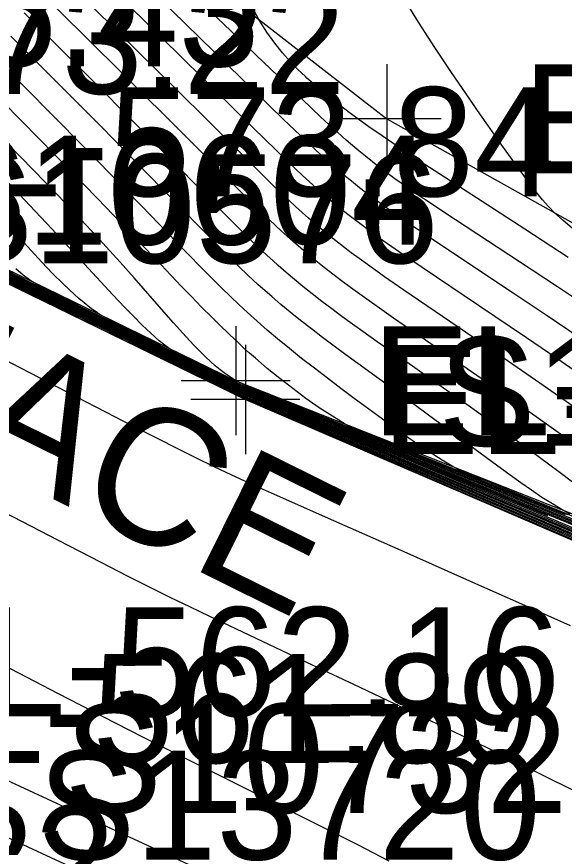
# Model space of a CAD drawing. Extents: x 1729869 to 1735532, y 648588 to 653771.
# Drawn here: x 1730533.07 to 1730553.15, y 652533.27 to 652563.75 of the extents above; entities that cross this region are included whole.
import ezdxf

# ---------------------------------------------------------------- set-up
doc = ezdxf.new("R2010")
doc.units = 0
for name, color, linetype in [('SURVEY - CONTOURS - Index with Text', 7, 'Continuous'), ('SURVEY - CONTOURS - Intermediate with optional Text', 7, 'Continuous'), ('SURVEY - DTM - Breaklines', 7, 'Continuous'), ('SURVEY - DTM - Breaklines - Points - Elevations', 7, 'Continuous'), ('SURVEY - DTM - Breaklines - Points - Locators', 7, 'Continuous'), ('SURVEY - DTM - Breaklines - Points - Numbers', 7, 'Continuous'), ('SURVEY - NON-TRANSPORTATION - Features', 7, 'Continuous'), ('SURVEY - NON-TRANSPORTATION - Features - Points - Elevations', 7, 'Continuous'), ('SURVEY - NON-TRANSPORTATION - Features - Points - Locators', 7, 'Continuous'), ('SURVEY - NON-TRANSPORTATION - Features - Points - Numbers', 7, 'Continuous'), ('SURVEY - NON-TRANSPORTATION - Features Text', 7, 'Continuous'), ('SURVEY - TRANSPORTATION - Features', 7, 'Continuous'), ('SURVEY - TRANSPORTATION - Features - Points - Elevations', 7, 'Continuous'), ('SURVEY - TRANSPORTATION - Features - Points - Numbers', 7, 'Continuous'), ('SURVEY - TRANSPORTATION - Roads - Points - Numbers', 7, 'Continuous')]:
    doc.layers.add(name, color=color, linetype=linetype)

msp = doc.modelspace()

# ---------------------------------------------------------------- linework, layer by layer
at = {"layer": 'SURVEY - CONTOURS - Index with Text'}
for points in [[(1730553.821, 652553.227), (1730552.899, 652553.84), (1730551.505, 652554.757), (1730549.164, 652556.289), (1730548.7, 652556.595), (1730548.243, 652556.899), (1730547.795, 652557.202), (1730547.36, 652557.503), (1730546.942, 652557.8), (1730546.589, 652558.058), (1730546.249, 652558.317), (1730545.918, 652558.577), (1730545.617, 652558.823), (1730545.467, 652558.948), (1730545.155, 652559.218), (1730544.844, 652559.495), (1730544.531, 652559.779), (1730544.217, 652560.072), (1730543.899, 652560.373), (1730543.167, 652561.075), (1730541.858, 652562.335), (1730540.918, 652563.231), (1730540.433, 652563.688), (1730539.691, 652564.381)], [(1730554.903, 652545.568), (1730552.948, 652547.043), (1730551.966, 652547.776), (1730551.243, 652548.31), (1730550.547, 652548.816), (1730549.628, 652549.476), (1730548.717, 652550.122), (1730547.373, 652551.065), (1730546.292, 652551.822), (1730545.766, 652552.194), (1730545.38, 652552.471), (1730544.999, 652552.748), (1730544.626, 652553.025), (1730544.261, 652553.301), (1730543.906, 652553.576), (1730543.563, 652553.85), (1730543.255, 652554.104), (1730542.956, 652554.359), (1730542.664, 652554.616), (1730542.462, 652554.798), (1730542.261, 652554.982), (1730542.061, 652555.169), (1730541.662, 652555.55), (1730541.461, 652555.746), (1730541.187, 652556.017), (1730540.63, 652556.576), (1730538.906, 652558.325), (1730537.188, 652560.057), (1730536.017, 652561.23), (1730533.342, 652563.894)], [(1730554.852, 652544.188), (1730551.329, 652545.683), (1730547.012, 652547.508), (1730544.252, 652548.672), (1730542.945, 652549.23), (1730542.224, 652549.542), (1730541.547, 652549.842), (1730541.434, 652549.893), (1730541.313, 652549.945), (1730541.209, 652549.995), (1730540.632, 652550.262), (1730539.894, 652550.613), (1730539.145, 652550.976), (1730537.855, 652551.612), (1730529.209, 652555.897), (1730525.44, 652557.77), (1730523.346, 652558.81), (1730519.794, 652560.563)], [(1730553.373, 652541.398), (1730552.774, 652541.667), (1730549.472, 652543.135), (1730547.163, 652544.157), (1730544.392, 652545.382), (1730542.613, 652546.174), (1730542.112, 652546.4), (1730541.622, 652546.623), (1730540.94, 652546.938), (1730540.335, 652547.224), (1730539.645, 652547.559), (1730539.052, 652547.852), (1730538.163, 652548.301), (1730536.994, 652548.9), (1730532.175, 652551.383), (1730526.102, 652554.497), (1730523.3, 652555.929), (1730521.183, 652557.005), (1730519.4, 652557.903)], [(1730556.007, 652544.26), (1730552.534, 652545.687), (1730549.085, 652547.1), (1730547.515, 652547.737), (1730546.459, 652548.161), (1730545.305, 652548.617), (1730544.851, 652548.811), (1730541.276, 652550.256), (1730541.124, 652550.32), (1730540.073, 652550.845), (1730538.837, 652551.464), (1730538.608, 652551.605), (1730538.301, 652551.854), (1730537.99, 652552.13), (1730537.676, 652552.427), (1730537.36, 652552.742), (1730537.041, 652553.071), (1730536.593, 652553.546), (1730535.559, 652554.664), (1730534.357, 652555.962), (1730533.555, 652556.82), (1730532.757, 652557.665)], [(1730552.545, 652545.427), (1730550.784, 652546.161), (1730547.79, 652547.405), (1730544.806, 652548.641), (1730543.414, 652549.222), (1730542.671, 652549.536), (1730541.952, 652549.847), (1730541.602, 652550), (1730541.339, 652550.108), (1730541.156, 652550.188), (1730540.897, 652550.318), (1730540.364, 652550.567), (1730539.789, 652550.841), (1730539.015, 652551.219), (1730537.822, 652551.812), (1730535.298, 652553.076), (1730534.353, 652553.545), (1730533.39, 652554.017), (1730532.907, 652554.252)]]:
    msp.add_lwpolyline(points, dxfattribs=at)
at = {"layer": 'SURVEY - CONTOURS - Intermediate with optional Text'}
for points in [[(1730554.02, 652549.061), (1730552.819, 652549.908), (1730552.09, 652550.416), (1730551.107, 652551.094), (1730548.988, 652552.543), (1730547.229, 652553.742), (1730546.56, 652554.205), (1730546.235, 652554.435), (1730545.931, 652554.653), (1730545.633, 652554.87), (1730545.341, 652555.086), (1730545.056, 652555.303), (1730544.778, 652555.519), (1730544.506, 652555.736), (1730544.259, 652555.939), (1730544.016, 652556.144), (1730543.777, 652556.351), (1730543.536, 652556.566), (1730543.296, 652556.783), (1730543.057, 652557.005), (1730542.818, 652557.23), (1730542.578, 652557.46), (1730542.111, 652557.915), (1730541.419, 652558.6), (1730539.92, 652560.091), (1730537.469, 652562.52), (1730534.329, 652565.608)], [(1730553.733, 652547.91), (1730552.835, 652548.552), (1730551.943, 652549.185), (1730551.092, 652549.782), (1730549.43, 652550.936), (1730546.891, 652552.688), (1730546.29, 652553.108), (1730545.995, 652553.316), (1730545.652, 652553.563), (1730545.314, 652553.809), (1730544.983, 652554.054), (1730544.659, 652554.3), (1730544.344, 652554.545), (1730544.037, 652554.791), (1730543.76, 652555.019), (1730543.489, 652555.249), (1730543.223, 652555.481), (1730543.001, 652555.68), (1730542.78, 652555.881), (1730542.561, 652556.086), (1730542.341, 652556.293), (1730541.9, 652556.719), (1730541.397, 652557.216), (1730539.093, 652559.529), (1730537.164, 652561.455), (1730535.486, 652563.118), (1730533.599, 652564.983)], [(1730553.661, 652552.003), (1730552.519, 652552.776), (1730551.273, 652553.608), (1730548.317, 652555.572), (1730547.902, 652555.85), (1730547.496, 652556.126), (1730547.099, 652556.4), (1730546.716, 652556.67), (1730546.492, 652556.831), (1730546.273, 652556.991), (1730546.059, 652557.151), (1730545.849, 652557.31), (1730545.643, 652557.471), (1730545.347, 652557.707), (1730545.071, 652557.936), (1730544.888, 652558.091), (1730544.605, 652558.337), (1730544.323, 652558.59), (1730544.041, 652558.848), (1730543.758, 652559.113), (1730543.472, 652559.383), (1730542.841, 652559.992), (1730537.739, 652564.977)], [(1730553.29, 652554.909), (1730551.703, 652555.947), (1730550.138, 652556.964), (1730548.548, 652557.994), (1730548.034, 652558.329), (1730547.536, 652558.657), (1730546.824, 652559.132), (1730546.273, 652559.509), (1730546.071, 652559.649), (1730545.709, 652559.906), (1730545.354, 652560.164), (1730545.006, 652560.425), (1730544.665, 652560.691), (1730544.329, 652560.963), (1730543.94, 652561.293), (1730543.712, 652561.496), (1730543.656, 652561.548), (1730543.377, 652561.813), (1730543.097, 652562.1), (1730542.816, 652562.419), (1730542.532, 652562.778), (1730542.244, 652563.185), (1730541.952, 652563.649), (1730541.334, 652564.794)], [(1730553.445, 652555.988), (1730553.106, 652556.266), (1730552.793, 652556.553), (1730552.566, 652556.785), (1730552.354, 652557.024), (1730552.151, 652557.27), (1730551.954, 652557.524), (1730551.76, 652557.785), (1730551.339, 652558.368), (1730550.865, 652559.033), (1730550.351, 652559.761), (1730550.077, 652560.152), (1730549.548, 652560.912), (1730548.987, 652561.734), (1730548.404, 652562.612), (1730547.809, 652563.54), (1730547.212, 652564.511)], [(1730553.955, 652550.459), (1730552.882, 652551.202), (1730551.77, 652551.961), (1730550.005, 652553.153), (1730547.942, 652554.541), (1730547.194, 652555.051), (1730546.831, 652555.302), (1730546.477, 652555.551), (1730546.212, 652555.741), (1730545.953, 652555.93), (1730545.7, 652556.118), (1730545.453, 652556.306), (1730545.21, 652556.494), (1730544.864, 652556.772), (1730544.542, 652557.041), (1730544.33, 652557.223), (1730544.07, 652557.452), (1730543.81, 652557.686), (1730543.551, 652557.925), (1730543.291, 652558.169), (1730543.03, 652558.418), (1730542.567, 652558.866), (1730541.745, 652559.675), (1730539.071, 652562.308), (1730537.219, 652564.126)], [(1730553.367, 652545.499), (1730553.095, 652545.646), (1730552.716, 652545.869), (1730552.333, 652546.111), (1730551.947, 652546.369), (1730551.559, 652546.639), (1730551.167, 652546.92), (1730550.479, 652547.425), (1730548.407, 652548.957), (1730547.415, 652549.685), (1730545.576, 652551.024), (1730545.14, 652551.343), (1730544.709, 652551.661), (1730544.287, 652551.977), (1730543.876, 652552.291), (1730543.477, 652552.602), (1730543.093, 652552.909), (1730542.751, 652553.193), (1730542.421, 652553.475), (1730542.101, 652553.758), (1730541.919, 652553.923), (1730541.56, 652554.257), (1730541.203, 652554.598), (1730541.024, 652554.773), (1730540.724, 652555.069), (1730540.421, 652555.373), (1730539.808, 652555.997), (1730538.396, 652557.443), (1730536.997, 652558.868), (1730535.787, 652560.092), (1730532.85, 652563.035)], [(1730556.472, 652543.326), (1730550.935, 652545.697), (1730546.317, 652547.667), (1730544.498, 652548.442), (1730543.408, 652548.91), (1730542.395, 652549.353), (1730541.682, 652549.671), (1730541.129, 652549.923), (1730540.531, 652550.202), (1730539.934, 652550.487), (1730538.87, 652551.003), (1730536.349, 652552.242), (1730532.433, 652554.168), (1730516.212, 652562.128)], [(1730560.903, 652541.371), (1730549.682, 652546.181), (1730544.467, 652548.412), (1730543.248, 652548.94), (1730542.667, 652549.195), (1730541.842, 652549.562), (1730541.315, 652549.802), (1730540.613, 652550.129), (1730539.919, 652550.458), (1730538.738, 652551.03), (1730536.944, 652551.908), (1730533.153, 652553.77), (1730527.387, 652556.591), (1730521.153, 652559.641), (1730516.347, 652561.997)], [(1730555.435, 652543.997), (1730552.043, 652545.433), (1730547.172, 652547.486), (1730544.36, 652548.667), (1730543.113, 652549.197), (1730542.311, 652549.542), (1730541.423, 652549.933), (1730541.286, 652549.991), (1730541.181, 652550.044), (1730540.578, 652550.323), (1730539.872, 652550.658), (1730539.119, 652551.024), (1730537.983, 652551.585), (1730529.8, 652555.651), (1730526.168, 652557.462), (1730523.603, 652558.743), (1730521.425, 652559.822), (1730516.951, 652562.028)], [(1730554.163, 652545.126), (1730550.212, 652546.736), (1730549.843, 652546.892), (1730549.329, 652547.101), (1730549.106, 652547.223), (1730548.677, 652547.477), (1730548.235, 652547.755), (1730547.785, 652548.055), (1730547.329, 652548.37), (1730546.869, 652548.697), (1730546.249, 652549.148), (1730545.447, 652549.74), (1730544.954, 652550.109), (1730544.466, 652550.478), (1730543.987, 652550.845), (1730543.52, 652551.21), (1730543.069, 652551.571), (1730542.637, 652551.926), (1730542.255, 652552.251), (1730541.888, 652552.572), (1730541.534, 652552.893), (1730541.219, 652553.186), (1730540.907, 652553.484), (1730540.596, 652553.787), (1730540.267, 652554.115), (1730539.935, 652554.45), (1730539.266, 652555.136), (1730537.646, 652556.811), (1730536.526, 652557.961), (1730535.554, 652558.953), (1730534.394, 652560.127), (1730532.359, 652562.178)], [(1730555.785, 652543.734), (1730551.694, 652545.477), (1730547.098, 652547.427), (1730544.63, 652548.47), (1730543.215, 652549.074), (1730542.346, 652549.451), (1730541.736, 652549.72), (1730541.142, 652549.989), (1730540.689, 652550.199), (1730540.173, 652550.443), (1730539.383, 652550.825), (1730538.028, 652551.49), (1730531.794, 652554.571), (1730525.832, 652557.519), (1730523.38, 652558.732), (1730517.163, 652561.792)], [(1730554.887, 652544.285), (1730551.571, 652545.683), (1730547.328, 652547.465), (1730544.47, 652548.661), (1730543.28, 652549.164), (1730542.398, 652549.542), (1730541.838, 652549.786), (1730541.566, 652549.907), (1730541.256, 652550.039), (1730541.149, 652550.093), (1730540.301, 652550.489), (1730539.621, 652550.815), (1730538.787, 652551.222), (1730537.162, 652552.028), (1730530.126, 652555.534), (1730526.621, 652557.289), (1730523.758, 652558.726), (1730521.832, 652559.684), (1730517.985, 652561.585)], [(1730553.289, 652545.468), (1730552.173, 652545.906), (1730551.611, 652546.124), (1730551.023, 652546.357), (1730550.256, 652546.67), (1730549.755, 652546.884), (1730547.781, 652547.687), (1730545.645, 652548.554), (1730545.362, 652548.675), (1730545.277, 652548.709), (1730545.117, 652548.8), (1730544.647, 652549.085), (1730544.165, 652549.401), (1730543.679, 652549.741), (1730543.196, 652550.099), (1730542.721, 652550.468), (1730542.261, 652550.843), (1730542.04, 652551.03), (1730541.824, 652551.216), (1730541.612, 652551.403), (1730541.405, 652551.59), (1730541.201, 652551.777), (1730540.868, 652552.088), (1730540.479, 652552.465), (1730540.222, 652552.719), (1730539.848, 652553.095), (1730539.475, 652553.476), (1730539.103, 652553.863), (1730538.363, 652554.639), (1730537.158, 652555.905), (1730536.05, 652557.058), (1730535.01, 652558.129), (1730533.906, 652559.254), (1730531.867, 652561.322)], [(1730554.49, 652544.507), (1730551.351, 652545.825), (1730547.483, 652547.445), (1730544.581, 652548.655), (1730543.122, 652549.27), (1730542.178, 652549.675), (1730541.578, 652549.938), (1730541.386, 652550.018), (1730541.225, 652550.088), (1730541.113, 652550.144), (1730540.979, 652550.208), (1730540.471, 652550.444), (1730539.827, 652550.75), (1730539.062, 652551.122), (1730538.05, 652551.622), (1730534.107, 652553.591), (1730530.085, 652555.601), (1730526.692, 652557.307), (1730523.602, 652558.863), (1730521.911, 652559.708), (1730519.27, 652561.016)], [(1730556.631, 652543.315), (1730552.619, 652545.031), (1730547.994, 652547), (1730544.558, 652548.459), (1730543.543, 652548.893), (1730542.595, 652549.303), (1730541.878, 652549.62), (1730541.28, 652549.89), (1730540.751, 652550.134), (1730540.203, 652550.393), (1730539.365, 652550.798), (1730538.205, 652551.366), (1730532.342, 652554.257), (1730525.034, 652557.857), (1730519.273, 652560.69)], [(1730553.199, 652545.47), (1730551.636, 652546.104), (1730550.362, 652546.613), (1730549.287, 652547.036), (1730548.766, 652547.245), (1730545.675, 652548.5), (1730545.218, 652548.697), (1730543.154, 652549.532), (1730541.757, 652550.097), (1730541.128, 652550.378), (1730540.964, 652550.481), (1730540.726, 652550.645), (1730540.532, 652550.79), (1730540.35, 652550.939), (1730540.175, 652551.092), (1730540.005, 652551.25), (1730539.781, 652551.471), (1730539.551, 652551.71), (1730539.16, 652552.132), (1730538.818, 652552.515), (1730538.466, 652552.915), (1730537.373, 652554.169), (1730536.869, 652554.738), (1730536.353, 652555.308), (1730535.99, 652555.702), (1730535.622, 652556.098), (1730535.25, 652556.493), (1730534.876, 652556.887), (1730534.129, 652557.664), (1730533.214, 652558.603), (1730531.723, 652560.122)], [(1730555.507, 652544.411), (1730551.004, 652546.264), (1730548.429, 652547.321), (1730546.485, 652548.114), (1730542.553, 652549.705), (1730542.055, 652549.909), (1730541.303, 652550.222), (1730541.049, 652550.33), (1730540.752, 652550.473), (1730540.149, 652550.774), (1730539.821, 652550.935), (1730536.682, 652552.511), (1730536.098, 652552.83), (1730535.982, 652552.913), (1730535.868, 652552.996), (1730535.757, 652553.081), (1730535.541, 652553.253), (1730535.352, 652553.412), (1730535.188, 652553.555), (1730534.783, 652553.931), (1730534.384, 652554.327), (1730533.989, 652554.741), (1730533.598, 652555.167), (1730533.208, 652555.602), (1730532.217, 652556.72)], [(1730554.936, 652544.374), (1730551.808, 652545.684), (1730547.637, 652547.425), (1730544.692, 652548.648), (1730543.266, 652549.247), (1730542.577, 652549.54), (1730541.911, 652549.828), (1730541.588, 652549.97), (1730541.364, 652550.062), (1730541.191, 652550.138), (1730540.939, 652550.263), (1730540.417, 652550.505), (1730539.806, 652550.795), (1730539.038, 652551.169), (1730537.942, 652551.712), (1730533.148, 652554.111), (1730531.273, 652555.042)], [(1730553.681, 652545.059), (1730548.101, 652547.365), (1730545.037, 652548.627), (1730543.724, 652549.173), (1730542.866, 652549.534), (1730542.028, 652549.894), (1730541.516, 652550.107), (1730541.216, 652550.228), (1730541.056, 652550.304), (1730540.593, 652550.536), (1730539.895, 652550.86), (1730538.937, 652551.313), (1730538.523, 652551.517), (1730536.948, 652552.307), (1730536.381, 652552.59), (1730535.6, 652552.972), (1730532.383, 652554.592)], [(1730554.992, 652544.461), (1730551.644, 652545.853), (1730547.944, 652547.385), (1730544.602, 652548.765), (1730543.566, 652549.197), (1730542.769, 652549.533), (1730541.993, 652549.867), (1730541.587, 652550.042), (1730541.29, 652550.163), (1730541.112, 652550.243), (1730540.838, 652550.381), (1730540.673, 652550.461), (1730540.132, 652550.715), (1730539.408, 652551.063), (1730538.57, 652551.472), (1730536.54, 652552.474), (1730535.554, 652552.955), (1730532.565, 652554.461)], [(1730555.464, 652544.374), (1730551.84, 652545.87), (1730547.8, 652547.534), (1730544.884, 652548.733), (1730543.421, 652549.339), (1730542.504, 652549.724), (1730541.569, 652550.12), (1730541.227, 652550.258), (1730541.045, 652550.343), (1730540.912, 652550.409), (1730539.97, 652550.831), (1730539.841, 652550.89), (1730536.725, 652552.454), (1730536.041, 652552.794), (1730535.717, 652552.953), (1730533.92, 652553.858), (1730533.587, 652554.055), (1730533.31, 652554.269), (1730533.041, 652554.494)], [(1730558.542, 652532.865), (1730554.917, 652534.65), (1730553.466, 652535.363), (1730552.395, 652535.896), (1730551.339, 652536.423), (1730550.539, 652536.816), (1730549.827, 652537.16), (1730546.93, 652538.537), (1730545.431, 652539.243), (1730543.524, 652540.139), (1730540.159, 652541.734), (1730539.416, 652542.091), (1730538.722, 652542.429), (1730538.042, 652542.766), (1730537.132, 652543.224), (1730536.164, 652543.718), (1730534.602, 652544.525), (1730529.947, 652546.935), (1730525.736, 652549.104), (1730520.3, 652551.895), (1730517.632, 652553.258)], [(1730546.732, 652532.767), (1730545.576, 652533.356), (1730544.134, 652534.085), (1730540.705, 652535.805), (1730537.701, 652537.318), (1730536.238, 652538.063), (1730534.6, 652538.906), (1730532.27, 652540.116), (1730527.028, 652542.844), (1730524.292, 652544.26), (1730518.999, 652546.989)]]:
    msp.add_lwpolyline(points, dxfattribs=at)
at = {"layer": 'SURVEY - DTM - Breaklines'}
for points in [[(1730441.393, 652642.803), (1730443.373, 652630.982), (1730453.252, 652621.097), (1730462.84, 652612.866), (1730470.362, 652599.998), (1730480.732, 652594.755), (1730532.127, 652571.293), (1730546.64, 652560.001), (1730566.441, 652548.905), (1730603.456, 652529.492), (1730615.327, 652524.96), (1730625.391, 652526.978), (1730642.944, 652518.809), (1730669.4, 652502.967), (1730704.75, 652484.698), (1730707.44, 652490.134), (1730690.003, 652527.227), (1730647.835, 652566.827), (1730612.187, 652598.727), (1730586.615, 652631.581), (1730568.094, 652657.759), (1730545.903, 652690.538), (1730525.357, 652726.957), (1730505.615, 652783.359)], [(1730490.551, 652573.025), (1730512.295, 652563.924), (1730541.458, 652549.701), (1730564.585, 652539.751), (1730587.282, 652528.665), (1730610.102, 652517.978), (1730632.586, 652506.602), (1730654.515, 652494.29), (1730676.681, 652482.104), (1730697.114, 652470.375), (1730699.311, 652471.065), (1730704.444, 652479.186)], [(1730701.831, 652448.311), (1730680.069, 652460.611), (1730658.147, 652472.777), (1730635.92, 652484.613), (1730613.644, 652496.246), (1730591.357, 652507.57), (1730568.855, 652518.695), (1730546.07, 652529.531), (1730523.318, 652540.081), (1730500.602, 652550.622), (1730482.95, 652558.576)]]:
    msp.add_lwpolyline(points, dxfattribs=at)
at = {"layer": 'SURVEY - DTM - Breaklines - Points - Locators'}
for p, q in [((1730546.64, 652562.001), (1730546.64, 652558.001)), ((1730548.64, 652560.001), (1730544.64, 652560.001)), ((1730541.458, 652551.701), (1730541.458, 652547.701)), ((1730543.458, 652549.701), (1730539.458, 652549.701))]:
    msp.add_line(p, q, dxfattribs=at)
at = {"layer": 'SURVEY - NON-TRANSPORTATION - Features'}
msp.add_lwpolyline([(1730429.343, 652607.489), (1730442.957, 652602.574), (1730457.146, 652595.264), (1730458.959, 652590.312), (1730476.962, 652581.597), (1730495.146, 652573.243), (1730515.444, 652562.916), (1730523.13, 652559.158), (1730541.104, 652550.387), (1730559.777, 652543.004), (1730577.511, 652533.756), (1730595.53, 652525.071), (1730613.788, 652516.865), (1730634.557, 652513.648), (1730652.947, 652505.702), (1730671.445, 652497.973), (1730688.349, 652487.075), (1730703.072, 652482.66), (1730707.144, 652485.016), (1730710.458, 652487.482)], dxfattribs=at)
at = {"layer": 'SURVEY - NON-TRANSPORTATION - Features - Points - Locators'}
for p, q in [((1730541.104, 652552.387), (1730541.104, 652548.387)), ((1730543.104, 652550.387), (1730539.104, 652550.387))]:
    msp.add_line(p, q, dxfattribs=at)
at = {"layer": 'SURVEY - TRANSPORTATION - Features'}
msp.add_lwpolyline([(1730482.128, 652556.778), (1730499.818, 652548.902), (1730522.526, 652538.364), (1730545.264, 652527.819), (1730568.012, 652517.002), (1730590.497, 652505.885), (1730612.785, 652494.561), (1730635.04, 652482.939), (1730657.237, 652471.119), (1730679.148, 652458.959), (1730700.909, 652446.658)], dxfattribs=at)

# ---------------------------------------------------------------- texts
at = {"layer": 'SURVEY - DTM - Breaklines - Points - Elevations'}
for s, p in [('EL-565.43', (1730517.295, 652561.924)), ('EL-591.57', (1730551.64, 652558.001)), ('EL-565.55', (1730546.458, 652547.701)), ('EL-562.16', (1730528.318, 652538.081))]:
    msp.add_text(s, height=4, dxfattribs=at).set_placement(p)
at = {"layer": 'SURVEY - DTM - Breaklines - Points - Numbers'}
for s, p in [('S10576', (1730530.108, 652554.701)), ('S10732', (1730534.83, 652534.531))]:
    msp.add_text(s, height=4, dxfattribs=at).set_placement(p)
at = {"layer": 'SURVEY - NON-TRANSPORTATION - Features - Points - Elevations'}
for s, p in [('EL-573.22', (1730520.444, 652560.916)), ('EL-573.84', (1730528.13, 652557.158)), ('EL-580.99', (1730546.104, 652548.387))]:
    msp.add_text(s, height=4, dxfattribs=at).set_placement(p)
at = {"layer": 'SURVEY - NON-TRANSPORTATION - Features - Points - Numbers'}
for s, p in [('S10604', (1730529.864, 652555.387)), ('S10605', (1730548.537, 652548.004))]:
    msp.add_text(s, height=4, dxfattribs=at).set_placement(p)
at = {"layer": 'SURVEY - NON-TRANSPORTATION - Features Text'}
msp.add_text('ROCK FACE', height=5, rotation=333.6474, dxfattribs=at).set_placement((1730508.369, 652558.945))
at = {"layer": 'SURVEY - TRANSPORTATION - Features - Points - Elevations'}
msp.add_text('EL-561.89', height=4, dxfattribs=at).set_placement((1730527.526, 652536.364))
at = {"layer": 'SURVEY - TRANSPORTATION - Features - Points - Numbers'}
msp.add_text('S13720', height=4, dxfattribs=at).set_placement((1730533.851, 652532.819))
at = {"layer": 'SURVEY - TRANSPORTATION - Roads - Points - Numbers'}
msp.add_text('S13022', height=4, dxfattribs=at).set_placement((1730518.248, 652530.811))

doc.saveas('drawing.dxf')
